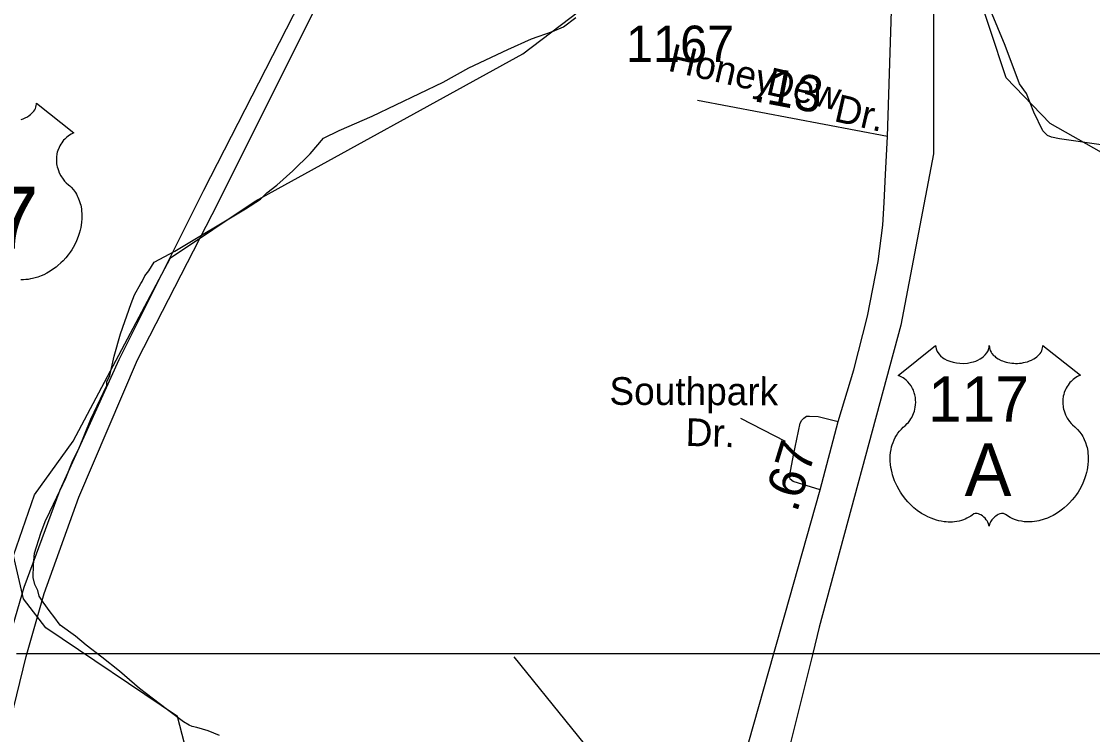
# Model space of a CAD drawing. Extents: x 2206922 to 2357709, y 510027 to 673830.
# Drawn here: x 2284540 to 2288216, y 566780 to 569227 of the extents above; entities that cross this region are included whole.
import ezdxf

# ---------------------------------------------------------------- set-up
doc = ezdxf.new("R2010")
doc.units = 0
for name, color, linetype in [('Exist Boundary Political Urban Extension UEB', 7, 'Continuous'), ('Exist Hydrographic Creek Single Shore', 7, 'Continuous'), ('Exist Hydrographic Misc Water Feature', 7, 'Continuous'), ('Exist Road Non-System Type 51', 7, 'Continuous'), ('Exist Road Non-System Type 51 Label', 7, 'Continuous'), ('Exist Road Primary US Attributed', 7, 'Continuous'), ('Exist Road Primary US Divided Attributed', 7, 'Continuous'), ('Exist Road Primary US Mileage Tenths English Label', 7, 'Continuous'), ('Exist Road Primary US Shield CELL', 7, 'Continuous'), ('Exist Road Primary US Shield Number Label', 7, 'Continuous'), ('Exist Road Secondary Mileage Hundredths English Label', 7, 'Continuous'), ('Exist Road Secondary Type 51 Attributed', 7, 'Continuous'), ('Exist Road Secondary Type 51 Label', 7, 'Continuous'), ('Exist Road Secondary Type 51 Number Label', 7, 'Continuous'), ('Map Preparation Inset Cut Line', 7, 'Continuous')]:
    doc.layers.add(name, color=color, linetype=linetype)

msp = doc.modelspace()

# ---------------------------------------------------------------- linework, layer by layer
at = {"layer": 'Exist Boundary Political Urban Extension UEB'}
msp.add_line((2287255.6, 567057.4), (2287153.1, 566647.3), dxfattribs=at)
msp.add_lwpolyline([(2287674.6, 569943.9), (2287670.5, 569781.5), (2287670.5, 568772.8), (2287558.4, 568184.4), (2287278.2, 567147.7), (2287255.6, 567057.4)], dxfattribs=at)
at = {"layer": 'Exist Hydrographic Creek Single Shore'}
for points in [[(2284267.9, 565867.3), (2284583.9, 565952.8), (2284815.8, 566072.7), (2285087.9, 566349.2), (2285152.9, 566541.4), (2285074.8, 566841.4), (2284622.9, 567145.7), (2284546.8, 567245.7), (2284511.9, 567393.9), (2284584.9, 567602.4), (2284716.8, 567786.6), (2285051.8, 568416.1), (2285341.8, 568610.2), (2286260.8, 569116.4), (2286583.8, 569362.4), (2286847.9, 569612.9), (2287119.8, 569968.2), (2287160, 570075.5)], [(2291546.8, 564103.5), (2291193.9, 564432), (2290915.9, 564798.4), (2290897.9, 564972.5), (2291069.9, 565297), (2291117.9, 565456.7), (2291099, 565689.9), (2290904, 566130.1), (2290713.9, 566760.3), (2290342, 567423.7), (2290123, 567697), (2289853.9, 567876.3), (2289016.9, 568368.7), (2288882.8, 568427.2), (2288622, 568688.3), (2288246.9, 568777.9), (2288070.8, 568876.5), (2287919.9, 569033.7), (2287807.9, 569373.8)]]:
    msp.add_lwpolyline(points, dxfattribs=at)
at = {"layer": 'Exist Hydrographic Misc Water Feature'}
for points in [[(2288245.3, 568804), (2288103.2, 568824.5), (2288074.9, 568830.4), (2288061, 568836.2), (2288045, 568852), (2288014.4, 568915.8), (2287989.6, 568979.5), (2287965.6, 569013.2), (2287916, 569144.7), (2287834.6, 569341.9)], [(2284738.9, 567765.6), (2284778.3, 567861.9), (2284832.8, 567978.2), (2284832.8, 567990.3), (2284842.9, 568012.4), (2284857.6, 568078.6), (2284879.2, 568154.5), (2284916.1, 568258.8), (2284927.6, 568289.1), (2284949.7, 568327.2), (2284953.6, 568335.1), (2284963.4, 568353.5), (2284977, 568371.7), (2284994.8, 568401.5), (2285066.4, 568438.2), (2285308.7, 568584.5), (2285360.4, 568616.9), (2285382.4, 568639.1), (2285416, 568665.3), (2285471.4, 568714.1), (2285530.8, 568772.4), (2285576.3, 568826.8), (2285630.1, 568853.2), (2285743.7, 568902.2), (2285986.7, 569018.5), (2286075.8, 569067.5), (2286209.3, 569130.5), (2286290.9, 569167.3), (2286362.3, 569192.2), (2286400.2, 569208.4), (2286442.3, 569240.6)], [(2285125.6, 566807.9), (2285115.6, 566811.9), (2285095.5, 566823.4), (2285041.2, 566864.8), (2284944.6, 566937.8), (2284876.1, 566997.2), (2284815.6, 567044.8), (2284761.3, 567086.2), (2284725.4, 567117.6), (2284672.5, 567155.2), (2284650.3, 567184.9), (2284638.4, 567200.9), (2284613.8, 567234.6), (2284599.9, 567254.5), (2284595.6, 567274.6), (2284585.1, 567294.5), (2284579.4, 567318.4), (2284580.8, 567362.5), (2284584.5, 567402.4), (2284606, 567470.6), (2284621.6, 567510.4), (2284637, 567544.5), (2284660.8, 567594.9), (2284691.7, 567659.2), (2284713.5, 567715.1), (2284738.9, 567765.6)], [(2285220, 566776.7), (2285180, 566792.5), (2285141.8, 566803.8), (2285125.6, 566807.9)]]:
    msp.add_lwpolyline(points, dxfattribs=at)
at = {"layer": 'Exist Road Non-System Type 51'}
for points in [[(2287281, 567619.5), (2287188.6, 567648.6), (2287178.6, 567656.6), (2287176.5, 567662.6), (2287176.5, 567670.6), (2287189.9, 567738.7), (2287212.9, 567848.8), (2287218.7, 567858.9), (2287224.6, 567865), (2287234.6, 567873), (2287244.6, 567873), (2287274.5, 567871.3), (2287342.7, 567854)], [(2286229.7, 567046), (2286625.6, 566557), (2286857.1, 566278), (2286891.3, 566245.8)]]:
    msp.add_lwpolyline(points, dxfattribs=at)
at = {"layer": 'Exist Road Non-System Type 51 Label'}
msp.add_lwpolyline([(2287008.2, 567865.1), (2287161.3, 567786.9)], dxfattribs=at)
at = {"layer": 'Exist Road Primary US Attributed'}
for points in [[(2287512.2, 568832.5), (2287521.5, 569120.3), (2287542.6, 569763.6), (2287547.7, 569918.3), (2287574.9, 570683.2), (2287572.2, 570804.5), (2287565.2, 570903.5), (2287545.7, 571009.4), (2287512.3, 571121), (2287449.6, 571271.5), (2287331.1, 571479.2), (2287242, 571636.8), (2287196.9, 571715.9)], [(2287018.9, 566693.9), (2287122, 567057.4), (2287159.7, 567190.1), (2287281, 567619.5), (2287342.7, 567854), (2287396.4, 568031.7), (2287443.8, 568215.9), (2287480.6, 568403.5), (2287496.4, 568528.5), (2287500.3, 568606.2), (2287505.6, 568701.6), (2287512.2, 568832.5)]]:
    msp.add_lwpolyline(points, dxfattribs=at)
at = {"layer": 'Exist Road Primary US Divided Attributed'}
for points in [[(2286878.6, 572105.8), (2286833, 571982.2), (2286782.4, 571865.7), (2286477.4, 571248.9), (2286185.2, 570652), (2286082.6, 570450.1), (2285871.7, 570038.9), (2285590.6, 569478.9), (2285164.4, 568647.3), (2284873.8, 568065.7), (2284671.9, 567618.8), (2284548.2, 567284.9), (2284478.2, 567045.3)], [(2284491.7, 566784.1), (2284556.2, 567048), (2284618.1, 567263.4), (2284736.5, 567594.5), (2284938.3, 568065.7), (2285215.5, 568606.9), (2285643.3, 569463.1), (2285990.5, 570149.7), (2286057.7, 570278.9), (2286308, 570774.3), (2286569, 571310.1), (2286703.5, 571568.6), (2286838.1, 571837.8), (2286893.8, 571965.3), (2286930.4, 572091.7)]]:
    msp.add_lwpolyline(points, dxfattribs=at)
at = {"layer": 'Exist Road Primary US Shield CELL'}
msp.add_lwpolyline([(2284538.8, 568890.8), (2284545.8, 568893.3), (2284551.9, 568896), (2284559.9, 568900.1), (2284566.4, 568904.2), (2284571.1, 568908), (2284576.7, 568913.1), (2284582, 568919.3), (2284585.1, 568923.8), (2284587.3, 568928.4), (2284589.4, 568933.3), (2284590.6, 568938.4), (2284591.2, 568942.9), (2284591.4, 568946.8), (2284720, 568844.3), (2284716.9, 568843.2), (2284709.9, 568839.7), (2284704.4, 568836.5), (2284695.5, 568830.2), (2284691.7, 568826.8), (2284688, 568823.2), (2284684.5, 568819.4), (2284681.4, 568815.9), (2284677.7, 568810.7), (2284674.3, 568805.5), (2284671.1, 568799.8), (2284668.7, 568794.9), (2284664.7, 568784.6), (2284662.8, 568778), (2284661.6, 568772.5), (2284660.1, 568761), (2284659.7, 568755.5), (2284659.7, 568750.1), (2284660, 568744.4), (2284660.5, 568739), (2284661.5, 568733.3), (2284662.4, 568728.3), (2284664, 568722.1), (2284666.3, 568715), (2284669.1, 568708.1), (2284675, 568696.9), (2284682.6, 568685.5), (2284687.9, 568679.1), (2284693.3, 568673.6), (2284701.2, 568666.9), (2284705.5, 568663.1), (2284710.4, 568658.2), (2284718.5, 568648.9), (2284721.7, 568644.5), (2284725, 568639.5), (2284728.1, 568634.4), (2284731.1, 568628.9), (2284733.6, 568624.2), (2284738.1, 568613.1), (2284741.4, 568602.4), (2284742.9, 568596.8), (2284745.3, 568584.2), (2284746.2, 568578), (2284747.2, 568565.6), (2284747.2, 568550.8), (2284746.1, 568536.6), (2284743.4, 568520.1), (2284741.2, 568510.3), (2284737.8, 568498.8), (2284734.6, 568488.8), (2284728.7, 568474.2), (2284723.5, 568463.5), (2284716.7, 568451.1), (2284712.1, 568443.5), (2284706.7, 568435.5), (2284699.9, 568426.2), (2284692, 568416.3), (2284682.6, 568405.9), (2284674.9, 568398.3), (2284664.9, 568389.3), (2284658.8, 568384.3), (2284650.1, 568377.7), (2284638.3, 568369.8), (2284626.6, 568363.1), (2284616.6, 568358), (2284607.8, 568354.2), (2284596.4, 568349.8), (2284577.4, 568344.6), (2284570.5, 568343.2), (2284562.3, 568341.9), (2284554.7, 568341.2), (2284547.2, 568340.7), (2284537.2, 568340.7)], dxfattribs=at)
msp.add_lwpolyline([(2287677.5, 568114.9), (2287677.9, 568109.6), (2287679.1, 568103.3), (2287680.1, 568100), (2287683.1, 568093.8), (2287688, 568086.4), (2287694.7, 568079.2), (2287702.4, 568072.9), (2287707.6, 568069.6), (2287716.4, 568064.9), (2287726.3, 568060.7), (2287737.4, 568057.5), (2287748.7, 568055.2), (2287761.1, 568053.8), (2287773.3, 568053.6), (2287786.5, 568054.6), (2287801.1, 568057.4), (2287807.9, 568059.2), (2287815.4, 568061.7), (2287822.4, 568064.6), (2287830.1, 568068.7), (2287836.2, 568072.7), (2287841, 568076.2), (2287847.9, 568082.7), (2287853.3, 568089.5), (2287855.6, 568093.3), (2287857.5, 568096.9), (2287860.2, 568104.7), (2287861, 568108.1), (2287861.5, 568115.2), (2287862, 568109.2), (2287862.6, 568105.5), (2287863.6, 568101.9), (2287865.1, 568098), (2287867.8, 568092.5), (2287870.9, 568088), (2287876.6, 568081.2), (2287880.2, 568077.9), (2287883.4, 568075.2), (2287892.2, 568069.2), (2287902.4, 568064), (2287907.4, 568061.8), (2287912.6, 568060), (2287919.1, 568058), (2287925.9, 568056.4), (2287932.5, 568055.3), (2287939.4, 568054.3), (2287946.4, 568053.8), (2287952.1, 568053.6), (2287959, 568053.7), (2287965.5, 568054.1), (2287972.1, 568054.8), (2287979.4, 568056.1), (2287985.3, 568057.3), (2287993, 568059.4), (2288000, 568061.9), (2288006.1, 568064.6), (2288014.1, 568068.7), (2288020.6, 568072.8), (2288025.3, 568076.6), (2288030.9, 568081.7), (2288036.2, 568087.9), (2288039.3, 568092.4), (2288041.5, 568097), (2288043.6, 568101.9), (2288044.8, 568107), (2288045.4, 568111.5), (2288045.6, 568115.4), (2288174.2, 568012.9), (2288171.1, 568011.7), (2288164.1, 568008.3), (2288158.6, 568005.1), (2288149.8, 567998.8), (2288146, 567995.4), (2288142.2, 567991.8), (2288138.7, 567988), (2288135.6, 567984.5), (2288131.9, 567979.3), (2288128.5, 567974.1), (2288125.3, 567968.4), (2288122.9, 567963.5), (2288118.9, 567953.2), (2288117, 567946.6), (2288115.8, 567941.1), (2288114.3, 567929.6), (2288113.9, 567924.1), (2288113.9, 567918.7), (2288114.2, 567913), (2288114.7, 567907.6), (2288115.7, 567901.9), (2288116.6, 567896.9), (2288118.2, 567890.7), (2288120.5, 567883.6), (2288123.3, 567876.6), (2288129.2, 567865.5), (2288136.8, 567854.1), (2288142.2, 567847.7), (2288147.5, 567842.2), (2288155.4, 567835.5), (2288159.7, 567831.7), (2288164.6, 567826.8), (2288172.7, 567817.5), (2288176, 567813), (2288179.3, 567808.1), (2288182.3, 567803), (2288185.3, 567797.5), (2288187.8, 567792.8), (2288192.3, 567781.7), (2288195.6, 567771), (2288197.1, 567765.4), (2288199.5, 567752.8), (2288200.4, 567746.6), (2288201.4, 567734.2), (2288201.4, 567719.4), (2288200.3, 567705.2), (2288197.6, 567688.7), (2288195.4, 567678.8), (2288192.1, 567667.4), (2288188.8, 567657.4), (2288182.9, 567642.8), (2288177.7, 567632.1), (2288170.9, 567619.7), (2288166.3, 567612.1), (2288160.9, 567604.1), (2288154.2, 567594.8), (2288146.3, 567584.9), (2288136.8, 567574.5), (2288129.1, 567566.8), (2288119.1, 567557.9), (2288113, 567552.9), (2288104.3, 567546.3), (2288092.5, 567538.4), (2288080.8, 567531.7), (2288070.8, 567526.6), (2288062, 567522.8), (2288050.6, 567518.4), (2288031.7, 567513.2), (2288024.7, 567511.8), (2288016.5, 567510.5), (2288008.9, 567509.8), (2288001.4, 567509.3), (2287991.4, 567509.3), (2287981.5, 567510.1), (2287972, 567511.5), (2287962.2, 567513.5), (2287952, 567516.5), (2287942.7, 567520.2), (2287933.3, 567524.8), (2287917.4, 567534.9), (2287912.8, 567537.3), (2287910.2, 567538), (2287904, 567538.3), (2287898.3, 567537.1), (2287892.3, 567534.7), (2287888.8, 567532.8), (2287884, 567529.7), (2287880.4, 567526.8), (2287876, 567522.6), (2287872.9, 567519.1), (2287870.6, 567516.4), (2287866.1, 567509.3), (2287864.5, 567506), (2287862.9, 567501.6), (2287861.4, 567495.3), (2287859.4, 567503.3), (2287857, 567508.6), (2287854.3, 567513.2), (2287851.4, 567517.2), (2287847, 567522.4), (2287842.9, 567526.3), (2287838.1, 567530.2), (2287832.9, 567533.3), (2287828.8, 567535.5), (2287825, 567536.9), (2287820.3, 567538), (2287816.5, 567538.3), (2287813.4, 567538.3), (2287809.1, 567537.3), (2287803.3, 567533.1), (2287797.8, 567529.3), (2287791.8, 567525.6), (2287784.7, 567521.8), (2287779.4, 567519.4), (2287773.2, 567516.9), (2287765.9, 567514.5), (2287758, 567512.4), (2287749.9, 567510.8), (2287742.8, 567509.7), (2287735.1, 567509), (2287728.2, 567508.8), (2287721, 567508.9), (2287714.2, 567509.4), (2287706.4, 567510.1), (2287696.7, 567511.5), (2287688.6, 567513.3), (2287680.1, 567515.6), (2287671.4, 567518.4), (2287662, 567521.9), (2287650.3, 567527), (2287642.2, 567531.2), (2287629.4, 567538.6), (2287614.3, 567549), (2287603, 567558.2), (2287594.7, 567565.7), (2287582.4, 567578.2), (2287575.3, 567586.3), (2287564, 567600.9), (2287556.8, 567611.4), (2287552.1, 567619.2), (2287545.3, 567631.7), (2287541.5, 567639.5), (2287536.6, 567650.9), (2287532.8, 567661.3), (2287529.6, 567671.2), (2287527.9, 567677.5), (2287525.5, 567688.5), (2287524, 567696.3), (2287522.5, 567707), (2287521.7, 567718.4), (2287521.6, 567728.8), (2287521.9, 567737.4), (2287522.9, 567747.5), (2287524.6, 567758.3), (2287526.6, 567767.4), (2287528.5, 567774.1), (2287531.2, 567782.1), (2287534.8, 567791), (2287539.1, 567799.5), (2287543.1, 567806.6), (2287548.2, 567814.2), (2287553.2, 567820.6), (2287559.8, 567827.8), (2287566.6, 567834.3), (2287572.9, 567839.4), (2287580.3, 567846.7), (2287584.2, 567851.1), (2287588.9, 567857.3), (2287592.6, 567863), (2287595.6, 567868.1), (2287599.5, 567875.6), (2287601.8, 567881.2), (2287604.8, 567889.9), (2287606.3, 567895.9), (2287607.8, 567903.8), (2287608.8, 567911.1), (2287609.2, 567920.3), (2287608.9, 567927.9), (2287608, 567936.8), (2287606.3, 567945.3), (2287604.3, 567952.8), (2287601.1, 567961.3), (2287598.2, 567967.5), (2287593.2, 567976), (2287587.7, 567983.8), (2287582.1, 567990.2), (2287576.4, 567995.9), (2287570.9, 568000.1), (2287565.7, 568003.8), (2287559.2, 568007.8), (2287552.9, 568010.9), (2287548.9, 568012.5)], close=True, dxfattribs=at)
at = {"layer": 'Exist Road Secondary Type 51 Attributed'}
msp.add_line((2287512.2, 568832.5), (2286859.8, 568956.2), dxfattribs=at)
at = {"layer": 'Map Preparation Inset Cut Line'}
for p, q in [((2284522.7, 567057.4), (2284546, 567057.4)), ((2284546, 567057.4), (2284616.4, 567057.4)), ((2284616.4, 567057.4), (2287122, 567057.4)), ((2287122, 567057.4), (2287255.6, 567057.4)), ((2287255.6, 567057.4), (2288273, 567057.4))]:
    msp.add_line(p, q, dxfattribs=at)

# ---------------------------------------------------------------- texts
at = {"layer": 'Exist Road Non-System Type 51 Label'}
for s, rotation, p in [('Southpark', 359.8117, (2286557.8, 567911.4)), ('Dr.', 358.3482, (2286818.4, 567770.5))]:
    msp.add_text(s, height=95, rotation=rotation, dxfattribs=at).set_placement(p)
at = {"layer": 'Exist Road Primary US Mileage Tenths English Label'}
msp.add_text('.67', height=125, rotation=72.9323, dxfattribs=at).set_placement((2287201.2, 567538.7))
at = {"layer": 'Exist Road Primary US Shield Number Label'}
for s, height, p in [('117', 212.5, (2284124.5, 568447.1)), ('117', 155, (2287651.9, 567853.6)), ('A', 180, (2287777.1, 567598.8))]:
    msp.add_text(s, height=height, dxfattribs=at).set_placement(p)
at = {"layer": 'Exist Road Secondary Mileage Hundredths English Label'}
msp.add_text('.13', height=125, rotation=349.2628, dxfattribs=at).set_placement((2287048, 568954.4))
at = {"layer": 'Exist Road Secondary Type 51 Label'}
for s, p in [('Honey', (2286755.5, 569058.6)), ('Dew', (2287091.8, 568977.9)), ('Dr.', (2287325.2, 568885.7))]:
    msp.add_text(s, height=95, rotation=347.0621, dxfattribs=at).set_placement(p)
at = {"layer": 'Exist Road Secondary Type 51 Number Label'}
msp.add_text('1167', height=125, dxfattribs=at).set_placement((2286614.4, 569087.7))

doc.saveas('drawing.dxf')
